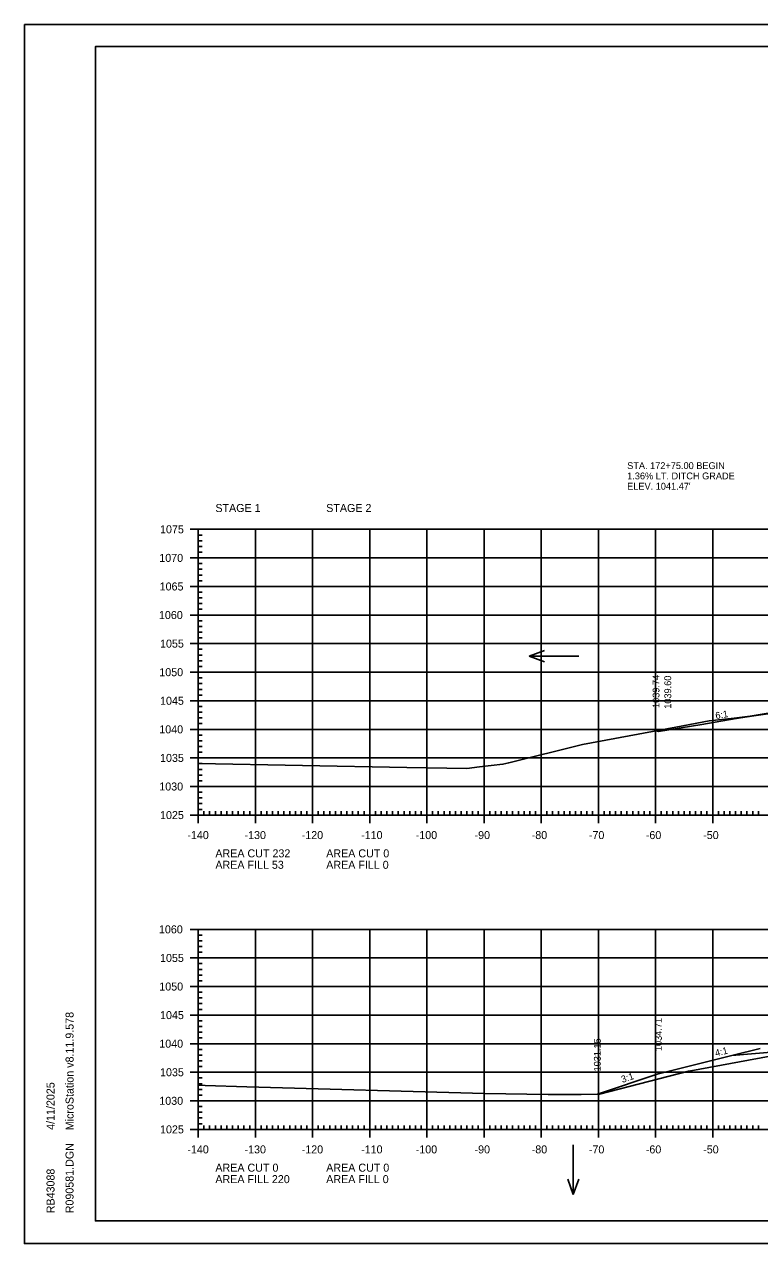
# Model space of a CAD drawing. Extents: x 1322838 to 1324533, y 339903 to 351025.
# Drawn here: x 1323533.3 to 1323661.9, y 347185.2 to 347398.5 of the extents above; entities that cross this region are included whole.
import ezdxf

# ---------------------------------------------------------------- set-up
doc = ezdxf.new("R2010")
doc.units = 0
for name, color, linetype in [('R_Alt Surface', 7, 'Continuous'), ('R_Axis', 7, 'Continuous'), ('R_Axis Annot', 7, 'Continuous'), ('R_Border', 7, 'Continuous'), ('R_Drive', 7, 'Continuous'), ('R_Exist Surface', 7, 'Continuous'), ('R_Fin Surface', 7, 'Continuous'), ('R_Fin Surface Annot', 7, 'Continuous'), ('R_Grid', 7, 'Continuous'), ('R_No Plot', 7, 'Continuous'), ('R_Water Annot', 7, 'Continuous')]:
    doc.layers.add(name, color=color, linetype=linetype)

msp = doc.modelspace()

# ---------------------------------------------------------------- linework, layer by layer
at = {"layer": 'R_Alt Surface'}
msp.add_lwpolyline([(1323751.81, 347224.48), (1323735.22, 347224.82), (1323703.72, 347222.11), (1323700.12, 347221.79), (1323700.11, 347223.13), (1323677.91, 347221.22), (1323677.9, 347219.88), (1323672.22, 347219.4), (1323657.07, 347218.1)], dxfattribs=at)
at = {"layer": 'R_Axis'}
for p, q in [((1323562.32, 347310.18), (1323565.12, 347310.18)), ((1323563.72, 347260.18), (1323563.72, 347310.18)), ((1323563.72, 347309.18), (1323564.42, 347309.18)), ((1323563.72, 347308.18), (1323564.42, 347308.18)), ((1323562.32, 347305.18), (1323565.12, 347305.18)), ((1323563.72, 347307.18), (1323564.42, 347307.18)), ((1323563.72, 347306.18), (1323564.42, 347306.18)), ((1323563.72, 347304.18), (1323564.42, 347304.18)), ((1323563.72, 347303.18), (1323564.42, 347303.18)), ((1323563.72, 347302.18), (1323564.42, 347302.18)), ((1323563.72, 347301.18), (1323564.42, 347301.18)), ((1323562.32, 347300.18), (1323565.12, 347300.18)), ((1323563.72, 347299.18), (1323564.42, 347299.18)), ((1323563.72, 347298.18), (1323564.42, 347298.18)), ((1323563.72, 347297.18), (1323564.42, 347297.18)), ((1323562.32, 347295.18), (1323565.12, 347295.18)), ((1323563.72, 347296.18), (1323564.42, 347296.18)), ((1323563.72, 347294.18), (1323564.42, 347294.18)), ((1323563.72, 347293.18), (1323564.42, 347293.18)), ((1323562.32, 347290.18), (1323565.12, 347290.18)), ((1323563.72, 347292.18), (1323564.42, 347292.18)), ((1323563.72, 347291.18), (1323564.42, 347291.18)), ((1323563.72, 347289.18), (1323564.42, 347289.18)), ((1323563.72, 347288.18), (1323564.42, 347288.18)), ((1323563.72, 347287.18), (1323564.42, 347287.18)), ((1323563.72, 347286.18), (1323564.42, 347286.18)), ((1323562.32, 347285.18), (1323565.12, 347285.18)), ((1323563.72, 347284.18), (1323564.42, 347284.18)), ((1323563.72, 347283.18), (1323564.42, 347283.18)), ((1323563.72, 347282.18), (1323564.42, 347282.18)), ((1323562.32, 347280.18), (1323565.12, 347280.18)), ((1323563.72, 347281.18), (1323564.42, 347281.18)), ((1323563.72, 347279.18), (1323564.42, 347279.18)), ((1323563.72, 347278.18), (1323564.42, 347278.18)), ((1323563.72, 347277.18), (1323564.42, 347277.18)), ((1323563.72, 347276.18), (1323564.42, 347276.18)), ((1323562.32, 347275.18), (1323565.12, 347275.18)), ((1323563.72, 347274.18), (1323564.42, 347274.18)), ((1323563.72, 347273.18), (1323564.42, 347273.18)), ((1323563.72, 347272.18), (1323564.42, 347272.18)), ((1323563.72, 347271.18), (1323564.42, 347271.18)), ((1323562.32, 347270.18), (1323565.12, 347270.18)), ((1323563.72, 347269.18), (1323564.42, 347269.18)), ((1323563.72, 347268.18), (1323564.42, 347268.18)), ((1323563.72, 347267.18), (1323564.42, 347267.18)), ((1323562.32, 347265.18), (1323565.12, 347265.18)), ((1323563.72, 347266.18), (1323564.42, 347266.18)), ((1323563.72, 347264.18), (1323564.42, 347264.18)), ((1323563.72, 347263.18), (1323564.42, 347263.18)), ((1323563.72, 347262.18), (1323564.42, 347262.18)), ((1323563.72, 347258.78), (1323563.72, 347261.58)), ((1323563.72, 347261.18), (1323564.42, 347261.18)), ((1323564.72, 347260.18), (1323564.72, 347260.88)), ((1323565.72, 347260.18), (1323565.72, 347260.88)), ((1323566.72, 347260.18), (1323566.72, 347260.88)), ((1323567.72, 347260.18), (1323567.72, 347260.88)), ((1323568.72, 347260.18), (1323568.72, 347260.88)), ((1323569.72, 347260.18), (1323569.72, 347260.88)), ((1323570.72, 347260.18), (1323570.72, 347260.88)), ((1323571.72, 347260.18), (1323571.72, 347260.88)), ((1323572.72, 347260.18), (1323572.72, 347260.88)), ((1323573.72, 347258.78), (1323573.72, 347261.58)), ((1323574.72, 347260.18), (1323574.72, 347260.88)), ((1323575.72, 347260.18), (1323575.72, 347260.88)), ((1323576.72, 347260.18), (1323576.72, 347260.88)), ((1323577.72, 347260.18), (1323577.72, 347260.88)), ((1323578.72, 347260.18), (1323578.72, 347260.88)), ((1323579.72, 347260.18), (1323579.72, 347260.88)), ((1323580.72, 347260.18), (1323580.72, 347260.88)), ((1323581.72, 347260.18), (1323581.72, 347260.88)), ((1323582.72, 347260.18), (1323582.72, 347260.88)), ((1323583.72, 347258.78), (1323583.72, 347261.58)), ((1323584.72, 347260.18), (1323584.72, 347260.88)), ((1323585.72, 347260.18), (1323585.72, 347260.88)), ((1323586.72, 347260.18), (1323586.72, 347260.88)), ((1323587.72, 347260.18), (1323587.72, 347260.88)), ((1323588.72, 347260.18), (1323588.72, 347260.88)), ((1323589.72, 347260.18), (1323589.72, 347260.88)), ((1323590.72, 347260.18), (1323590.72, 347260.88)), ((1323591.72, 347260.18), (1323591.72, 347260.88)), ((1323592.72, 347260.18), (1323592.72, 347260.88)), ((1323593.72, 347258.78), (1323593.72, 347261.58)), ((1323594.72, 347260.18), (1323594.72, 347260.88)), ((1323595.72, 347260.18), (1323595.72, 347260.88)), ((1323596.72, 347260.18), (1323596.72, 347260.88)), ((1323597.72, 347260.18), (1323597.72, 347260.88)), ((1323598.72, 347260.18), (1323598.72, 347260.88)), ((1323599.72, 347260.18), (1323599.72, 347260.88)), ((1323600.72, 347260.18), (1323600.72, 347260.88)), ((1323601.72, 347260.18), (1323601.72, 347260.88)), ((1323602.72, 347260.18), (1323602.72, 347260.88)), ((1323603.72, 347258.78), (1323603.72, 347261.58)), ((1323604.72, 347260.18), (1323604.72, 347260.88)), ((1323605.72, 347260.18), (1323605.72, 347260.88)), ((1323606.72, 347260.18), (1323606.72, 347260.88)), ((1323607.72, 347260.18), (1323607.72, 347260.88)), ((1323608.72, 347260.18), (1323608.72, 347260.88)), ((1323609.72, 347260.18), (1323609.72, 347260.88)), ((1323610.72, 347260.18), (1323610.72, 347260.88)), ((1323611.72, 347260.18), (1323611.72, 347260.88)), ((1323612.72, 347260.18), (1323612.72, 347260.88)), ((1323613.72, 347258.78), (1323613.72, 347261.58)), ((1323614.72, 347260.18), (1323614.72, 347260.88)), ((1323615.72, 347260.18), (1323615.72, 347260.88)), ((1323616.72, 347260.18), (1323616.72, 347260.88)), ((1323617.72, 347260.18), (1323617.72, 347260.88)), ((1323618.72, 347260.18), (1323618.72, 347260.88)), ((1323619.72, 347260.18), (1323619.72, 347260.88)), ((1323620.72, 347260.18), (1323620.72, 347260.88)), ((1323621.72, 347260.18), (1323621.72, 347260.88)), ((1323622.72, 347260.18), (1323622.72, 347260.88)), ((1323623.72, 347258.78), (1323623.72, 347261.58)), ((1323624.72, 347260.18), (1323624.72, 347260.88)), ((1323625.72, 347260.18), (1323625.72, 347260.88)), ((1323626.72, 347260.18), (1323626.72, 347260.88)), ((1323627.72, 347260.18), (1323627.72, 347260.88)), ((1323628.72, 347260.18), (1323628.72, 347260.88)), ((1323629.72, 347260.18), (1323629.72, 347260.88)), ((1323630.72, 347260.18), (1323630.72, 347260.88)), ((1323631.72, 347260.18), (1323631.72, 347260.88)), ((1323632.72, 347260.18), (1323632.72, 347260.88)), ((1323633.72, 347258.78), (1323633.72, 347261.58)), ((1323634.72, 347260.18), (1323634.72, 347260.88)), ((1323635.72, 347260.18), (1323635.72, 347260.88)), ((1323636.72, 347260.18), (1323636.72, 347260.88)), ((1323637.72, 347260.18), (1323637.72, 347260.88)), ((1323638.72, 347260.18), (1323638.72, 347260.88)), ((1323639.72, 347260.18), (1323639.72, 347260.88)), ((1323640.72, 347260.18), (1323640.72, 347260.88)), ((1323641.72, 347260.18), (1323641.72, 347260.88)), ((1323642.72, 347260.18), (1323642.72, 347260.88)), ((1323643.72, 347258.78), (1323643.72, 347261.58)), ((1323644.72, 347260.18), (1323644.72, 347260.88)), ((1323645.72, 347260.18), (1323645.72, 347260.88)), ((1323646.72, 347260.18), (1323646.72, 347260.88)), ((1323647.72, 347260.18), (1323647.72, 347260.88)), ((1323648.72, 347260.18), (1323648.72, 347260.88)), ((1323649.72, 347260.18), (1323649.72, 347260.88)), ((1323650.72, 347260.18), (1323650.72, 347260.88)), ((1323651.72, 347260.18), (1323651.72, 347260.88)), ((1323652.72, 347260.18), (1323652.72, 347260.88)), ((1323653.72, 347258.78), (1323653.72, 347261.58)), ((1323654.72, 347260.18), (1323654.72, 347260.88)), ((1323655.72, 347260.18), (1323655.72, 347260.88)), ((1323656.72, 347260.18), (1323656.72, 347260.88)), ((1323657.72, 347260.18), (1323657.72, 347260.88)), ((1323658.72, 347260.18), (1323658.72, 347260.88)), ((1323659.72, 347260.18), (1323659.72, 347260.88)), ((1323660.72, 347260.18), (1323660.72, 347260.88)), ((1323661.72, 347260.18), (1323661.72, 347260.88)), ((1323562.32, 347260.18), (1323565.12, 347260.18)), ((1323563.72, 347260.18), (1323843.72, 347260.18)), ((1323562.32, 347240.18), (1323565.12, 347240.18)), ((1323563.72, 347205.18), (1323563.72, 347240.18)), ((1323563.72, 347239.18), (1323564.42, 347239.18)), ((1323563.72, 347238.18), (1323564.42, 347238.18)), ((1323563.72, 347237.18), (1323564.42, 347237.18)), ((1323562.32, 347235.18), (1323565.12, 347235.18)), ((1323563.72, 347236.18), (1323564.42, 347236.18)), ((1323563.72, 347234.18), (1323564.42, 347234.18)), ((1323563.72, 347233.18), (1323564.42, 347233.18)), ((1323563.72, 347232.18), (1323564.42, 347232.18)), ((1323563.72, 347231.18), (1323564.42, 347231.18)), ((1323562.32, 347230.18), (1323565.12, 347230.18)), ((1323563.72, 347229.18), (1323564.42, 347229.18)), ((1323563.72, 347228.18), (1323564.42, 347228.18)), ((1323563.72, 347227.18), (1323564.42, 347227.18)), ((1323563.72, 347226.18), (1323564.42, 347226.18)), ((1323562.32, 347225.18), (1323565.12, 347225.18)), ((1323563.72, 347224.18), (1323564.42, 347224.18)), ((1323563.72, 347223.18), (1323564.42, 347223.18)), ((1323563.72, 347222.18), (1323564.42, 347222.18)), ((1323562.32, 347220.18), (1323565.12, 347220.18)), ((1323563.72, 347221.18), (1323564.42, 347221.18)), ((1323563.72, 347219.18), (1323564.42, 347219.18)), ((1323563.72, 347218.18), (1323564.42, 347218.18)), ((1323563.72, 347217.18), (1323564.42, 347217.18)), ((1323563.72, 347216.18), (1323564.42, 347216.18)), ((1323562.32, 347215.18), (1323565.12, 347215.18)), ((1323563.72, 347214.18), (1323564.42, 347214.18)), ((1323563.72, 347213.18), (1323564.42, 347213.18)), ((1323563.72, 347212.18), (1323564.42, 347212.18)), ((1323562.32, 347210.18), (1323565.12, 347210.18)), ((1323563.72, 347211.18), (1323564.42, 347211.18)), ((1323563.72, 347209.18), (1323564.42, 347209.18)), ((1323563.72, 347208.18), (1323564.42, 347208.18)), ((1323563.72, 347207.18), (1323564.42, 347207.18)), ((1323562.32, 347205.18), (1323565.12, 347205.18)), ((1323563.72, 347203.78), (1323563.72, 347206.58)), ((1323563.72, 347206.18), (1323564.42, 347206.18)), ((1323563.72, 347205.18), (1323843.72, 347205.18)), ((1323564.72, 347205.18), (1323564.72, 347205.88)), ((1323565.72, 347205.18), (1323565.72, 347205.88)), ((1323566.72, 347205.18), (1323566.72, 347205.88)), ((1323567.72, 347205.18), (1323567.72, 347205.88)), ((1323568.72, 347205.18), (1323568.72, 347205.88)), ((1323569.72, 347205.18), (1323569.72, 347205.88)), ((1323570.72, 347205.18), (1323570.72, 347205.88)), ((1323571.72, 347205.18), (1323571.72, 347205.88)), ((1323572.72, 347205.18), (1323572.72, 347205.88)), ((1323573.72, 347203.78), (1323573.72, 347206.58)), ((1323574.72, 347205.18), (1323574.72, 347205.88)), ((1323575.72, 347205.18), (1323575.72, 347205.88)), ((1323576.72, 347205.18), (1323576.72, 347205.88)), ((1323577.72, 347205.18), (1323577.72, 347205.88)), ((1323578.72, 347205.18), (1323578.72, 347205.88)), ((1323579.72, 347205.18), (1323579.72, 347205.88)), ((1323580.72, 347205.18), (1323580.72, 347205.88)), ((1323581.72, 347205.18), (1323581.72, 347205.88)), ((1323582.72, 347205.18), (1323582.72, 347205.88)), ((1323583.72, 347203.78), (1323583.72, 347206.58)), ((1323584.72, 347205.18), (1323584.72, 347205.88)), ((1323585.72, 347205.18), (1323585.72, 347205.88)), ((1323586.72, 347205.18), (1323586.72, 347205.88)), ((1323587.72, 347205.18), (1323587.72, 347205.88)), ((1323588.72, 347205.18), (1323588.72, 347205.88)), ((1323589.72, 347205.18), (1323589.72, 347205.88)), ((1323590.72, 347205.18), (1323590.72, 347205.88)), ((1323591.72, 347205.18), (1323591.72, 347205.88)), ((1323592.72, 347205.18), (1323592.72, 347205.88)), ((1323593.72, 347203.78), (1323593.72, 347206.58)), ((1323594.72, 347205.18), (1323594.72, 347205.88)), ((1323595.72, 347205.18), (1323595.72, 347205.88)), ((1323596.72, 347205.18), (1323596.72, 347205.88)), ((1323597.72, 347205.18), (1323597.72, 347205.88)), ((1323598.72, 347205.18), (1323598.72, 347205.88)), ((1323599.72, 347205.18), (1323599.72, 347205.88)), ((1323600.72, 347205.18), (1323600.72, 347205.88)), ((1323601.72, 347205.18), (1323601.72, 347205.88)), ((1323602.72, 347205.18), (1323602.72, 347205.88)), ((1323603.72, 347203.78), (1323603.72, 347206.58)), ((1323604.72, 347205.18), (1323604.72, 347205.88)), ((1323605.72, 347205.18), (1323605.72, 347205.88)), ((1323606.72, 347205.18), (1323606.72, 347205.88)), ((1323607.72, 347205.18), (1323607.72, 347205.88)), ((1323608.72, 347205.18), (1323608.72, 347205.88)), ((1323609.72, 347205.18), (1323609.72, 347205.88)), ((1323610.72, 347205.18), (1323610.72, 347205.88)), ((1323611.72, 347205.18), (1323611.72, 347205.88)), ((1323612.72, 347205.18), (1323612.72, 347205.88)), ((1323613.72, 347203.78), (1323613.72, 347206.58)), ((1323614.72, 347205.18), (1323614.72, 347205.88)), ((1323615.72, 347205.18), (1323615.72, 347205.88)), ((1323616.72, 347205.18), (1323616.72, 347205.88)), ((1323617.72, 347205.18), (1323617.72, 347205.88)), ((1323618.72, 347205.18), (1323618.72, 347205.88)), ((1323619.72, 347205.18), (1323619.72, 347205.88)), ((1323620.72, 347205.18), (1323620.72, 347205.88)), ((1323621.72, 347205.18), (1323621.72, 347205.88)), ((1323622.72, 347205.18), (1323622.72, 347205.88)), ((1323623.72, 347203.78), (1323623.72, 347206.58)), ((1323624.72, 347205.18), (1323624.72, 347205.88)), ((1323625.72, 347205.18), (1323625.72, 347205.88)), ((1323626.72, 347205.18), (1323626.72, 347205.88)), ((1323627.72, 347205.18), (1323627.72, 347205.88)), ((1323628.72, 347205.18), (1323628.72, 347205.88)), ((1323629.72, 347205.18), (1323629.72, 347205.88)), ((1323630.72, 347205.18), (1323630.72, 347205.88)), ((1323631.72, 347205.18), (1323631.72, 347205.88)), ((1323632.72, 347205.18), (1323632.72, 347205.88)), ((1323633.72, 347203.78), (1323633.72, 347206.58)), ((1323634.72, 347205.18), (1323634.72, 347205.88)), ((1323635.72, 347205.18), (1323635.72, 347205.88)), ((1323636.72, 347205.18), (1323636.72, 347205.88)), ((1323637.72, 347205.18), (1323637.72, 347205.88)), ((1323638.72, 347205.18), (1323638.72, 347205.88)), ((1323639.72, 347205.18), (1323639.72, 347205.88)), ((1323640.72, 347205.18), (1323640.72, 347205.88)), ((1323641.72, 347205.18), (1323641.72, 347205.88)), ((1323642.72, 347205.18), (1323642.72, 347205.88)), ((1323643.72, 347203.78), (1323643.72, 347206.58)), ((1323644.72, 347205.18), (1323644.72, 347205.88)), ((1323645.72, 347205.18), (1323645.72, 347205.88)), ((1323646.72, 347205.18), (1323646.72, 347205.88)), ((1323647.72, 347205.18), (1323647.72, 347205.88)), ((1323648.72, 347205.18), (1323648.72, 347205.88)), ((1323649.72, 347205.18), (1323649.72, 347205.88)), ((1323650.72, 347205.18), (1323650.72, 347205.88)), ((1323651.72, 347205.18), (1323651.72, 347205.88)), ((1323652.72, 347205.18), (1323652.72, 347205.88)), ((1323653.72, 347203.78), (1323653.72, 347206.58)), ((1323654.72, 347205.18), (1323654.72, 347205.88)), ((1323655.72, 347205.18), (1323655.72, 347205.88)), ((1323656.72, 347205.18), (1323656.72, 347205.88)), ((1323657.72, 347205.18), (1323657.72, 347205.88)), ((1323658.72, 347205.18), (1323658.72, 347205.88)), ((1323659.72, 347205.18), (1323659.72, 347205.88)), ((1323660.72, 347205.18), (1323660.72, 347205.88)), ((1323661.72, 347205.18), (1323661.72, 347205.88))]:
    msp.add_line(p, q, dxfattribs=at)
at = {"layer": 'R_Border'}
for p, q in [((1323545.72, 347394.64), (1323861.9, 347394.64)), ((1323545.72, 347189.18), (1323545.72, 347394.64)), ((1323545.72, 347189.18), (1323545.72, 347189.18)), ((1323861.9, 347189.18), (1323545.72, 347189.18))]:
    msp.add_line(p, q, dxfattribs=at)
at = {"layer": 'R_Exist Surface'}
for points in [[(1323563.72, 347269.23), (1323600.22, 347268.53), (1323610.71, 347268.34), (1323612.95, 347268.61), (1323617.03, 347269.07), (1323618.05, 347269.34), (1323630.97, 347272.5), (1323647.28, 347275.56), (1323653.12, 347276.65), (1323657.48, 347277.14), (1323660.25, 347277.47), (1323660.92, 347277.56), (1323663.36, 347277.91)], [(1323563.72, 347212.89), (1323564.95, 347212.85), (1323572.2, 347212.64), (1323613.79, 347211.44), (1323624.92, 347211.28), (1323630.72, 347211.29), (1323633.89, 347211.33), (1323649.46, 347215.35), (1323649.5, 347215.36), (1323649.54, 347215.37), (1323649.89, 347215.44), (1323665.36, 347218.29)]]:
    msp.add_lwpolyline(points, dxfattribs=at)
at = {"layer": 'R_Fin Surface'}
for points in [[(1323643.81, 347274.91), (1323644.22, 347274.78), (1323651.84, 347276.05), (1323651.84, 347276.05), (1323657.85, 347277.05), (1323666.22, 347278.45)], [(1323633.54, 347211.32), (1323644.21, 347214.88), (1323644.22, 347214.88), (1323657.06, 347218.09), (1323657.07, 347218.1), (1323657.07, 347218.1), (1323662.05, 347219.34)]]:
    msp.add_lwpolyline(points, dxfattribs=at)
at = {"layer": 'R_Grid'}
for p, q in [((1323563.72, 347310.18), (1323843.72, 347310.18)), ((1323563.72, 347260.18), (1323563.72, 347310.18)), ((1323573.72, 347260.18), (1323573.72, 347310.18)), ((1323583.72, 347260.18), (1323583.72, 347310.18)), ((1323593.72, 347260.18), (1323593.72, 347310.18)), ((1323603.72, 347260.18), (1323603.72, 347310.18)), ((1323613.72, 347260.18), (1323613.72, 347310.18)), ((1323623.72, 347260.18), (1323623.72, 347310.18)), ((1323633.72, 347260.18), (1323633.72, 347310.18)), ((1323643.72, 347260.18), (1323643.72, 347310.18)), ((1323653.72, 347260.18), (1323653.72, 347310.18)), ((1323563.72, 347305.18), (1323843.72, 347305.18)), ((1323563.72, 347300.18), (1323843.72, 347300.18)), ((1323563.72, 347295.18), (1323843.72, 347295.18)), ((1323563.72, 347290.18), (1323843.72, 347290.18)), ((1323563.72, 347285.18), (1323843.72, 347285.18)), ((1323563.72, 347280.18), (1323843.72, 347280.18)), ((1323563.72, 347275.18), (1323843.72, 347275.18)), ((1323563.72, 347270.18), (1323843.72, 347270.18)), ((1323563.72, 347265.18), (1323843.72, 347265.18)), ((1323563.72, 347260.18), (1323843.72, 347260.18)), ((1323563.72, 347240.18), (1323843.72, 347240.18)), ((1323563.72, 347205.18), (1323563.72, 347240.18)), ((1323573.72, 347205.18), (1323573.72, 347240.18)), ((1323583.72, 347205.18), (1323583.72, 347240.18)), ((1323593.72, 347205.18), (1323593.72, 347240.18)), ((1323603.72, 347205.18), (1323603.72, 347240.18)), ((1323613.72, 347205.18), (1323613.72, 347240.18)), ((1323623.72, 347205.18), (1323623.72, 347240.18)), ((1323633.72, 347205.18), (1323633.72, 347240.18)), ((1323643.72, 347205.18), (1323643.72, 347240.18)), ((1323653.72, 347205.18), (1323653.72, 347240.18)), ((1323563.72, 347235.18), (1323843.72, 347235.18)), ((1323563.72, 347230.18), (1323843.72, 347230.18)), ((1323563.72, 347225.18), (1323843.72, 347225.18)), ((1323563.72, 347220.18), (1323843.72, 347220.18)), ((1323563.72, 347215.18), (1323843.72, 347215.18)), ((1323563.72, 347210.18), (1323843.72, 347210.18)), ((1323563.72, 347205.18), (1323843.72, 347205.18))]:
    msp.add_line(p, q, dxfattribs=at)
at = {"layer": 'R_No Plot'}
for p, q in [((1323533.31, 347398.53), (1323866.65, 347398.53)), ((1323533.31, 347185.2), (1323866.65, 347185.2))]:
    msp.add_line(p, q, dxfattribs=at)
for points in [[(1323533.31, 347398.53), (1323866.65, 347398.53), (1323866.65, 347185.19), (1323533.31, 347185.19)], [(1323779.64, 347394.64), (1323799.26, 347394.64), (1323799.26, 347384.76), (1323815.37, 347384.76), (1323838.57, 347384.76), (1323838.57, 347352.09), (1323861.77, 347352.09), (1323861.9, 347189.18), (1323545.72, 347189.18), (1323545.72, 347394.64)], [(1323643.81, 347274.91), (1323647.28, 347275.56), (1323653.12, 347276.65), (1323657.48, 347277.14), (1323660.25, 347277.47), (1323660.92, 347277.56), (1323657.85, 347277.05), (1323651.84, 347276.05), (1323651.84, 347276.05), (1323644.22, 347274.78)]]:
    msp.add_lwpolyline(points, close=True, dxfattribs=at)
for points in [[(1323666.22, 347278.45), (1323660.92, 347277.56), (1323660.92, 347277.56), (1323663.36, 347277.91)], [(1323672.22, 347219.4), (1323657.07, 347218.1), (1323657.06, 347218.09), (1323644.22, 347214.88), (1323644.21, 347214.88), (1323633.54, 347211.32), (1323633.89, 347211.33), (1323649.46, 347215.35), (1323649.5, 347215.36), (1323649.54, 347215.37), (1323649.89, 347215.44), (1323665.36, 347218.29)]]:
    msp.add_lwpolyline(points, dxfattribs=at)
at = {"layer": 'R_Water Annot'}
for p, q in [((1323621.61, 347287.99), (1323624.27, 347288.96)), ((1323630.3, 347287.99), (1323621.61, 347287.99)), ((1323621.61, 347287.99), (1323624.27, 347287.02)), ((1323629.32, 347202.49), (1323629.32, 347193.8)), ((1323629.32, 347193.8), (1323628.35, 347196.46)), ((1323629.32, 347193.8), (1323630.29, 347196.46))]:
    msp.add_line(p, q, dxfattribs=at)

# ---------------------------------------------------------------- texts
at = {"layer": 'R_Axis Annot'}
for s, p in [('STAGE 1', (1323566.72, 347313.21)), ('STAGE 2', (1323586.11, 347313.21)), ('1075', (1323557.04, 347309.48)), ('1070', (1323556.91, 347304.48)), ('1065', (1323556.97, 347299.48)), ('1060', (1323556.85, 347294.48)), ('1055', (1323557.04, 347289.48)), ('1050', (1323556.91, 347284.48)), ('1045', (1323557.04, 347279.48)), ('1040', (1323556.91, 347274.48)), ('1035', (1323557.04, 347269.48)), ('1030', (1323556.91, 347264.48)), ('1025', (1323557.04, 347259.48)), ('-140', (1323561.82, 347255.98)), ('-130', (1323571.82, 347255.98)), ('-120', (1323581.82, 347255.98)), ('-110', (1323592.22, 347255.98)), ('-100', (1323601.77, 347255.98)), ('-90', (1323612.06, 347255.98)), ('-80', (1323622.06, 347255.98)), ('-70', (1323632.06, 347255.98)), ('-60', (1323642.02, 347255.98)), ('-50', (1323652.06, 347255.98)), ('AREA CUT 232', (1323566.72, 347252.78)), ('AREA CUT 0', (1323586.11, 347252.78)), ('AREA FILL 53', (1323566.72, 347250.78)), ('AREA FILL 0', (1323586.11, 347250.78)), ('1060', (1323556.85, 347239.48)), ('1055', (1323557.04, 347234.48)), ('1050', (1323556.91, 347229.48)), ('1045', (1323557.04, 347224.48)), ('1040', (1323556.91, 347219.48)), ('1035', (1323557.04, 347214.48)), ('1030', (1323556.91, 347209.48)), ('1025', (1323557.04, 347204.48)), ('-140', (1323561.82, 347200.98)), ('-130', (1323571.82, 347200.98)), ('-120', (1323581.82, 347200.98)), ('-110', (1323592.22, 347200.98)), ('-100', (1323601.77, 347200.98)), ('-90', (1323612.06, 347200.98)), ('-80', (1323622.06, 347200.98)), ('-70', (1323632.06, 347200.98)), ('-60', (1323642.02, 347200.98)), ('-50', (1323652.06, 347200.98)), ('AREA CUT 0', (1323566.72, 347197.78)), ('AREA CUT 0', (1323586.11, 347197.78)), ('AREA FILL 220', (1323566.72, 347195.78)), ('AREA FILL 0', (1323586.11, 347195.78))]:
    msp.add_text(s, height=1.4, dxfattribs=at).set_placement(p)
at = {"layer": 'R_Border'}
for s, p in [('MicroStation v8.11.9.578', (1323541.91, 347205.03)), ('4/11/2025', (1323538.58, 347205.1)), ('R090581.DGN', (1323541.91, 347190.5)), ('RB43088', (1323538.58, 347190.5))]:
    msp.add_text(s, height=1.4, rotation=90, dxfattribs=at).set_placement(p)
at = {"layer": 'R_Drive'}
for s, p in [('STA. 172+75.00 BEGIN', (1323638.76, 347320.72)), ('1.36% LT. DITCH GRADE', (1323638.76, 347318.92)), ("ELEV. 1041.47'", (1323638.76, 347317.12))]:
    msp.add_text(s, height=1.2, dxfattribs=at).set_placement(p)
at = {"layer": 'R_Fin Surface Annot'}
for s, rotation, p in [('1039.74', 90, (1323644.41, 347278.91)), ('1039.60', 90, (1323646.46, 347278.78)), ('6:1', 9.4629, (1323654.29, 347276.97)), ('1034.71', 90, (1323644.82, 347218.88)), ('1031.15', 90, (1323634.14, 347215.32)), ('4:1', 14.0362, (1323654.29, 347217.92)), ('3:1', 18.4384, (1323637.93, 347213.31))]:
    msp.add_text(s, height=1.2, rotation=rotation, dxfattribs=at).set_placement(p)

doc.saveas('drawing.dxf')
